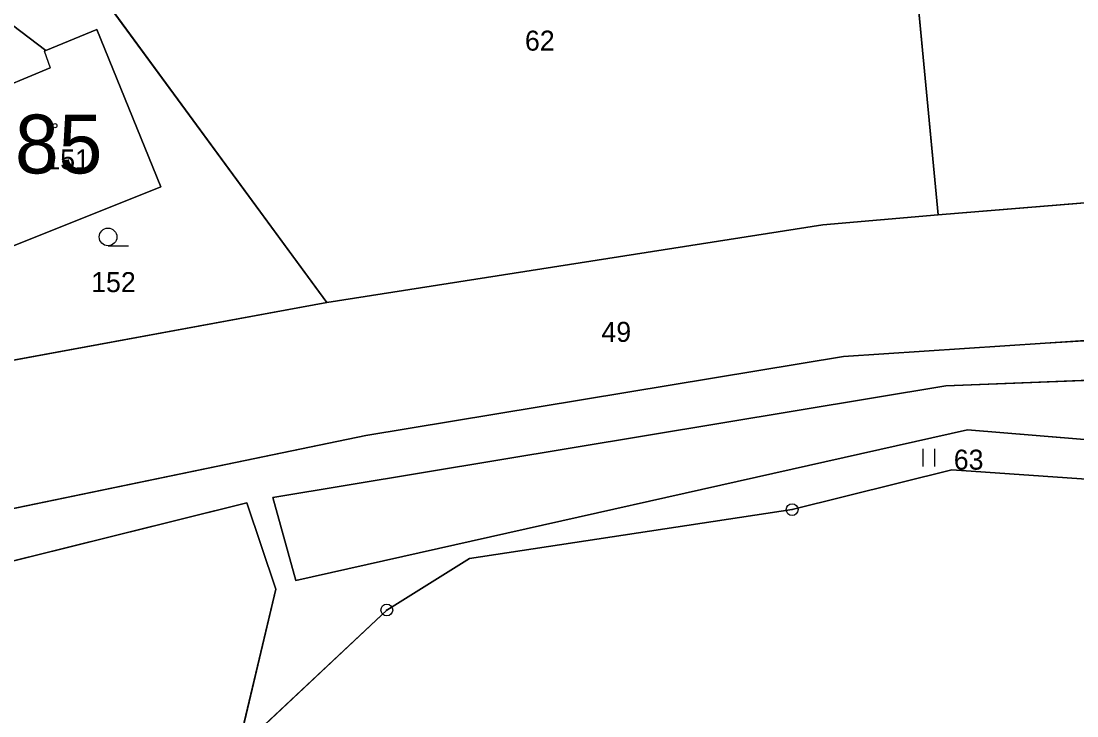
# Model space of a CAD drawing. Extents: x -689422 to -685210, y -987725 to -982160.
# Drawn here: x -686098.8 to -686009, y -987301.3 to -987242.2 of the extents above; entities that cross this region are included whole.
import ezdxf

# ---------------------------------------------------------------- set-up
doc = ezdxf.new("R2010")
doc.units = 0
for name, color, linetype in [('KN_Budovy', 7, 'Continuous'), ('KN_Budovy_cisla_domovni', 7, 'Continuous'), ('KN_Hranice obce', 7, 'Continuous'), ('KN_Hranice_katastrální území', 7, 'Continuous'), ('KN_Hranice_parcel', 7, 'Continuous'), ('KN_Hranice_parcel_vnitrni_kresba', 7, 'Continuous'), ('KN_Parcelni cisla', 7, 'Continuous'), ('KN_Polygon parcely', 7, 'Continuous'), ('KN_POZEMKY_OSTATNI PLOCHA', 7, 'Continuous'), ('KN_POZEMKY_TTP', 7, 'Continuous'), ('KN_POZEMKY_ZAHRADA', 7, 'Continuous'), ('KN_POZEMKY_ZASTAVENA PLOCHA', 7, 'Continuous'), ('KN_VYUZITI_16_ostatni plocha_silnice', 7, 'Continuous'), ('KN_Značky bodu BP', 7, 'Continuous'), ('KN_Značky budov', 7, 'Continuous'), ('KN_Značky kultur', 7, 'Continuous')]:
    doc.layers.add(name, color=color, linetype=linetype)

msp = doc.modelspace()

# ---------------------------------------------------------------- linework, layer by layer
at = {"layer": 'KN_Budovy'}
msp.add_lwpolyline([(-686100.31, -987261.69), (-686086.92, -987256.34), (-686092.38, -987242.95), (-686096.71, -987244.73), (-686096.86, -987244.78), (-686096.33, -987246.2), (-686103.64, -987249.25), (-686100.81, -987255.93), (-686102.37, -987256.57)], close=True, dxfattribs=at)
at = {"layer": 'KN_Hranice obce'}
msp.add_lwpolyline([(-686182.89, -987341.3), (-686159.47, -987325.86), (-686150.38, -987319.87), (-686111.71, -987331.2), (-686090.37, -987312.43), (-686080.39, -987304.26), (-686067.7, -987292.33), (-686060.67, -987287.94), (-686033.22, -987283.79), (-686019.63, -987280.42), (-685942.73, -987285.62), (-685941.75, -987283.32), (-685936.03, -987269.95), (-685933.61, -987264.29), (-685898.62, -987251.44), (-685890.53, -987252.02), (-685797.18, -987263.31)], dxfattribs=at)
at = {"layer": 'KN_Hranice_katastrální území'}
msp.add_lwpolyline([(-686182.89, -987341.3), (-686159.47, -987325.86), (-686150.38, -987319.87), (-686111.71, -987331.2), (-686090.37, -987312.43), (-686080.39, -987304.26), (-686067.7, -987292.33), (-686060.67, -987287.94), (-686033.22, -987283.79), (-686019.63, -987280.42), (-685942.73, -987285.62), (-685941.75, -987283.32), (-685936.03, -987269.95), (-685933.61, -987264.29), (-685898.62, -987251.44), (-685890.53, -987252.02), (-685797.18, -987263.31)], dxfattribs=at)
at = {"layer": 'KN_Hranice_parcel'}
for p, q in [((-686020.8, -987258.73), (-686023.87, -987226.5)), ((-686093.43, -987238.06), (-686072.79, -987266.16)), ((-685994.44, -987256.56), (-686020.8, -987258.73)), ((-686072.79, -987266.16), (-686104.29, -987271.96)), ((-686033.22, -987283.79), (-686019.63, -987280.42)), ((-686019.63, -987280.42), (-685942.73, -987285.62)), ((-686060.67, -987287.94), (-686033.22, -987283.79))]:
    msp.add_line(p, q, dxfattribs=at)
for points in [[(-686103.39, -987256.23), (-686102.37, -987256.57), (-686100.31, -987261.69), (-686086.92, -987256.34), (-686092.38, -987242.95), (-686096.71, -987244.73), (-686099.53, -987242.59), (-686105.67, -987248.43), (-686104.57, -987251.21), (-686105.04, -987252.17), (-686104.53, -987253.53), (-686103.51, -987253.91), (-686103.96, -987254.86), (-686103.39, -987256.23)], [(-686020.8, -987258.73), (-686030.62, -987259.58), (-686072.79, -987266.16)], [(-686143.64, -987295.03), (-686123.88, -987288.75), (-686069.49, -987277.5), (-686028.85, -987270.76), (-686011.69, -987269.62), (-685955.44, -987266.22), (-685933.61, -987264.29)], [(-685941.75, -987283.32), (-686018.31, -987277), (-686075.43, -987289.82), (-686077.4, -987282.76), (-686020.14, -987273.26), (-685936.03, -987269.95)], [(-686156.04, -987306.36), (-686132.71, -987296.42), (-686079.6, -987283.2), (-686077.14, -987290.56), (-686080.39, -987304.26)], [(-686080.39, -987304.26), (-686067.7, -987292.33), (-686060.67, -987287.94)]]:
    msp.add_lwpolyline(points, dxfattribs=at)
at = {"layer": 'KN_Hranice_parcel_vnitrni_kresba'}
for p, q in [((-686096.86, -987244.78), (-686096.71, -987244.73)), ((-686096.86, -987244.78), (-686096.33, -987246.2)), ((-686103.64, -987249.25), (-686096.33, -987246.2))]:
    msp.add_line(p, q, dxfattribs=at)
at = {"layer": 'KN_Polygon parcely'}
for points in [[(-685826.51, -987203.66), (-685915.14, -987242.18), (-685923.64, -987245.68), (-685927.28, -987249.09), (-685938.69, -987250.14), (-685956.08, -987253.52), (-685994.44, -987256.56), (-686020.8, -987258.73), (-686030.62, -987259.58), (-686072.79, -987266.16), (-686104.29, -987271.96), (-686132.49, -987279.5), (-686146.34, -987282.95), (-686171.04, -987294.97), (-686215.08, -987325.08)], [(-686208.27, -987334.75), (-686164.54, -987305.12), (-686157.97, -987301.95), (-686143.64, -987295.03), (-686123.88, -987288.75), (-686069.49, -987277.5), (-686028.85, -987270.76), (-686011.69, -987269.62), (-685955.44, -987266.22)]]:
    msp.add_lwpolyline(points, dxfattribs=at)
for points in [[(-686003.91, -987213.95), (-686007.86, -987216.17), (-686010.49, -987209.68), (-686012.84, -987205.85), (-686013.9, -987204.15), (-686020.77, -987207.06), (-686019.67, -987208.84), (-686016.23, -987214), (-686013.26, -987211.89), (-686010.22, -987216.8), (-686013.11, -987218.68), (-686012.04, -987220.33), (-686018.72, -987224.67), (-686023.87, -987226.5), (-686020.8, -987258.73), (-685994.44, -987256.56), (-686000.05, -987230.86), (-686000.67, -987228.51)], [(-686023.87, -987226.5), (-686028.93, -987228.86), (-686031.57, -987230.28), (-686033.72, -987229.57), (-686034.99, -987226.59), (-686031.45, -987224.06), (-686033.92, -987220.3), (-686034.82, -987218.99), (-686044.78, -987215.43), (-686077.11, -987228.66), (-686087.38, -987234.85), (-686093.43, -987238.06), (-686072.79, -987266.16), (-686030.62, -987259.58), (-686020.8, -987258.73)], [(-686072.79, -987266.16), (-686093.43, -987238.06), (-686103.18, -987241.89), (-686108.02, -987246.74), (-686114.16, -987252.9), (-686107.75, -987265.29), (-686104.29, -987271.96)], [(-686103.39, -987256.23), (-686102.37, -987256.57), (-686100.31, -987261.69), (-686086.92, -987256.34), (-686092.38, -987242.95), (-686096.71, -987244.73), (-686099.53, -987242.59), (-686105.67, -987248.43), (-686104.57, -987251.21), (-686105.04, -987252.17), (-686104.53, -987253.53), (-686103.51, -987253.91), (-686103.96, -987254.86)], [(-686103.39, -987256.23), (-686103.96, -987254.86), (-686103.51, -987253.91), (-686104.53, -987253.53), (-686105.04, -987252.17), (-686104.57, -987251.21), (-686105.67, -987248.43), (-686099.53, -987242.59), (-686096.71, -987244.73), (-686092.38, -987242.95), (-686086.92, -987256.34), (-686100.31, -987261.69), (-686102.37, -987256.57)], [(-686079.6, -987283.2), (-686077.14, -987290.56), (-686080.39, -987304.26), (-686067.7, -987292.33), (-686060.67, -987287.94), (-686033.22, -987283.79), (-686019.63, -987280.42), (-685942.73, -987285.62), (-685941.75, -987283.32), (-686018.31, -987277), (-686075.43, -987289.82), (-686077.4, -987282.76), (-686020.14, -987273.26), (-685936.03, -987269.95), (-685933.61, -987264.29), (-685955.44, -987266.22), (-686011.69, -987269.62), (-686028.85, -987270.76), (-686069.49, -987277.5), (-686123.88, -987288.75), (-686143.64, -987295.03), (-686157.97, -987301.95), (-686156.04, -987306.36), (-686132.71, -987296.42)], [(-685936.03, -987269.95), (-686020.14, -987273.26), (-686077.4, -987282.76), (-686075.43, -987289.82), (-686018.31, -987277), (-685941.75, -987283.32)], [(-686080.39, -987304.26), (-686077.14, -987290.56), (-686079.6, -987283.2), (-686132.71, -987296.42), (-686156.04, -987306.36), (-686151.9, -987315.46), (-686135.11, -987309.42), (-686090.37, -987312.43)]]:
    msp.add_lwpolyline(points, close=True, dxfattribs=at)
at = {"layer": 'KN_POZEMKY_OSTATNI PLOCHA'}
for p, q in [((-686020.8, -987258.73), (-685994.44, -987256.56)), ((-686072.79, -987266.16), (-686030.62, -987259.58)), ((-686030.62, -987259.58), (-686020.8, -987258.73)), ((-686104.29, -987271.96), (-686072.79, -987266.16)), ((-685955.44, -987266.22), (-686011.69, -987269.62)), ((-686011.69, -987269.62), (-686028.85, -987270.76)), ((-686028.85, -987270.76), (-686069.49, -987277.5)), ((-686069.49, -987277.5), (-686123.88, -987288.75))]:
    msp.add_line(p, q, dxfattribs=at)
at = {"layer": 'KN_POZEMKY_TTP'}
for p, q in [((-686011.69, -987269.62), (-685955.44, -987266.22)), ((-686028.85, -987270.76), (-686011.69, -987269.62)), ((-686020.14, -987273.26), (-685936.03, -987269.95)), ((-685936.03, -987269.95), (-686020.14, -987273.26)), ((-686069.49, -987277.5), (-686028.85, -987270.76)), ((-686077.4, -987282.76), (-686020.14, -987273.26)), ((-686020.14, -987273.26), (-686077.4, -987282.76)), ((-686123.88, -987288.75), (-686069.49, -987277.5)), ((-686018.31, -987277), (-686075.43, -987289.82)), ((-686075.43, -987289.82), (-686018.31, -987277)), ((-685941.75, -987283.32), (-686018.31, -987277)), ((-686018.31, -987277), (-685941.75, -987283.32)), ((-686019.63, -987280.42), (-686033.22, -987283.79)), ((-685942.73, -987285.62), (-686019.63, -987280.42)), ((-686075.43, -987289.82), (-686077.4, -987282.76)), ((-686077.4, -987282.76), (-686075.43, -987289.82)), ((-686132.71, -987296.42), (-686079.6, -987283.2)), ((-686079.6, -987283.2), (-686132.71, -987296.42)), ((-686079.6, -987283.2), (-686077.14, -987290.56)), ((-686077.14, -987290.56), (-686079.6, -987283.2)), ((-686033.22, -987283.79), (-686060.67, -987287.94)), ((-686060.67, -987287.94), (-686067.7, -987292.33)), ((-686077.14, -987290.56), (-686080.39, -987304.26)), ((-686080.39, -987304.26), (-686077.14, -987290.56)), ((-686067.7, -987292.33), (-686080.39, -987304.26))]:
    msp.add_line(p, q, dxfattribs=at)
at = {"layer": 'KN_POZEMKY_ZAHRADA'}
for p, q in [((-686020.8, -987258.73), (-686023.87, -987226.5)), ((-686023.87, -987226.5), (-686020.8, -987258.73)), ((-686093.43, -987238.06), (-686072.79, -987266.16)), ((-686072.79, -987266.16), (-686093.43, -987238.06)), ((-686096.71, -987244.73), (-686099.53, -987242.59)), ((-686092.38, -987242.95), (-686096.71, -987244.73)), ((-686086.92, -987256.34), (-686092.38, -987242.95)), ((-686100.31, -987261.69), (-686086.92, -987256.34)), ((-685994.44, -987256.56), (-686020.8, -987258.73)), ((-686030.62, -987259.58), (-686072.79, -987266.16)), ((-686020.8, -987258.73), (-686030.62, -987259.58)), ((-686072.79, -987266.16), (-686104.29, -987271.96))]:
    msp.add_line(p, q, dxfattribs=at)
at = {"layer": 'KN_POZEMKY_ZASTAVENA PLOCHA'}
for p, q in [((-686099.53, -987242.59), (-686096.71, -987244.73)), ((-686096.71, -987244.73), (-686092.38, -987242.95)), ((-686092.38, -987242.95), (-686086.92, -987256.34)), ((-686086.92, -987256.34), (-686100.31, -987261.69))]:
    msp.add_line(p, q, dxfattribs=at)
at = {"layer": 'KN_VYUZITI_16_ostatni plocha_silnice'}
for p, q in [((-686020.8, -987258.73), (-685994.44, -987256.56)), ((-686072.79, -987266.16), (-686030.62, -987259.58)), ((-686030.62, -987259.58), (-686020.8, -987258.73)), ((-686104.29, -987271.96), (-686072.79, -987266.16)), ((-685955.44, -987266.22), (-686011.69, -987269.62)), ((-686011.69, -987269.62), (-686028.85, -987270.76)), ((-686028.85, -987270.76), (-686069.49, -987277.5)), ((-686069.49, -987277.5), (-686123.88, -987288.75))]:
    msp.add_line(p, q, dxfattribs=at)
at = {"layer": 'KN_Značky bodu BP'}
for centre, radius in [((-686033.22, -987283.79), 0.5), ((-686033.22, -987283.79), 0.0303), ((-686067.7, -987292.33), 0.5), ((-686067.7, -987292.33), 0.0303)]:
    msp.add_circle(centre, radius, dxfattribs=at)
at = {"layer": 'KN_Značky budov'}
msp.add_circle((-686095.937, -987251.129), 0.175, dxfattribs=at)
at = {"layer": 'KN_Značky kultur'}
for p, q in [((-686091.413, -987261.35), (-686089.663, -987261.35)), ((-686022.071, -987280.12), (-686022.071, -987278.62)), ((-686021.07, -987280.12), (-686021.07, -987278.62))]:
    msp.add_line(p, q, dxfattribs=at)
msp.add_circle((-686091.413, -987260.6), 0.75, dxfattribs=at)

# ---------------------------------------------------------------- texts
at = {"layer": 'KN_Budovy_cisla_domovni'}
msp.add_text('85', height=5, dxfattribs=at).set_placement((-686099.333, -987255.194))
at = {"layer": 'KN_Parcelni cisla'}
for s, p in [('62', (-686055.95, -987244.75)), ('151', (-686096.75, -987254.85)), ('152', (-686092.85, -987265.29)), ('49', (-686049.446, -987269.52)), ('63', (-686019.47, -987280.39))]:
    msp.add_text(s, height=1.7, dxfattribs=at).set_placement(p)

doc.saveas('drawing.dxf')
